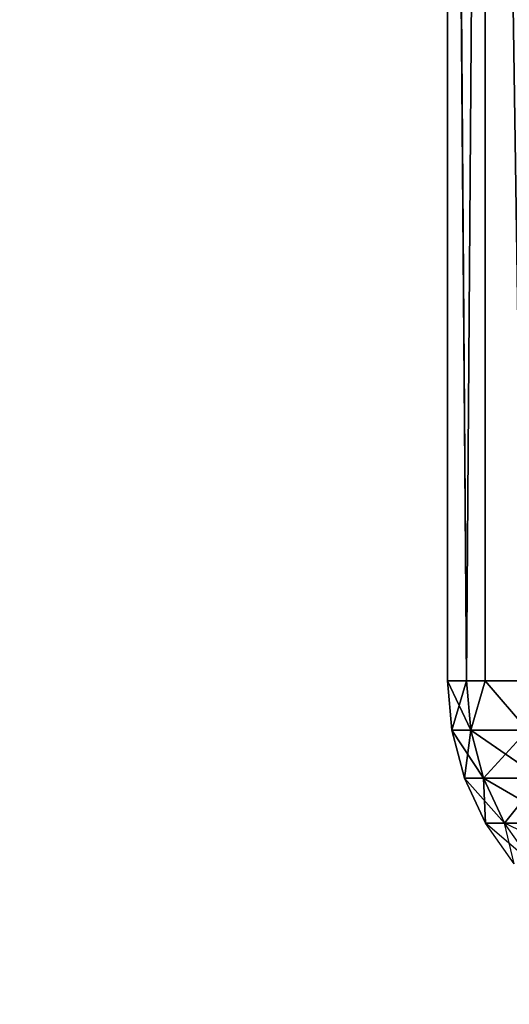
# Model space of a CAD drawing. Extents: x 0 to 6, y 0.1 to 15.2.
# Tile 384 of 503: x 4.5 to 4.5343, y 14.7728 to 14.8419. Entities that reach past the tile are written whole.
import ezdxf

# ---------------------------------------------------------------- set-up
doc = ezdxf.new("R2010")
doc.units = 0
doc.header["$LTSCALE"] = 2.54
doc.layers.get('0').update_dxf_attribs({"color": 13, "linetype": 'CONTINUOUS'})

# ---------------------------------------------------------------- blocks, each defined once
blk = doc.blocks.new('UCHWYT_NA__CI_GACZK__GIUMI')
at = {"color": 0}
for p, q in [((4.53, 14.9755, 0.816), (4.531334, 14.7955, 0.852498)), ((4.531334, 14.7955, 0.779502), (4.53, 14.9755, 0.816)), ((4.531334, 14.7955, 0.779502), (4.53, 14.9755, 0.816)), ((4.53, 14.7955, 0.816), (4.53, 14.9755, 0.816)), ((4.53, 14.7955, 0.816), (4.53, 14.9755, 0.816)), ((4.53, 14.9755, 0.816), (4.531334, 14.7955, 0.852498)), ((4.531334, 14.7955, 0.852498), (4.53265, 14.9755, 0.86741)), ((4.531334, 14.7955, 0.852498), (4.53265, 14.9755, 0.86741)), ((4.531334, 14.7955, 0.779502), (4.53265, 14.9755, 0.76459)), ((4.531334, 14.7955, 0.779502), (4.53265, 14.9755, 0.76459)), ((4.53265, 14.9755, 0.86741), (4.53265, 14.7955, 0.86741)), ((4.53265, 14.9755, 0.86741), (4.53265, 14.7955, 0.86741)), ((4.53265, 14.7955, 0.76459), (4.53265, 14.9755, 0.76459)), ((4.53265, 14.7955, 0.76459), (4.53265, 14.9755, 0.76459)), ((4.531334, 14.7955, 0.779502), (4.53, 14.7955, 0.816)), ((4.53, 14.7955, 0.816), (4.531334, 14.7955, 0.852498)), ((4.53, 14.7955, 0.816), (4.531334, 14.7955, 0.852498)), ((4.53, 14.7955, 0.816), (4.531637, 14.792027, 0.852475)), ((4.53, 14.7955, 0.816), (4.531637, 14.792027, 0.852475)), ((4.53, 14.7955, 0.816), (4.530304, 14.792027, 0.816)), ((4.53, 14.7955, 0.816), (4.530304, 14.792027, 0.816)), ((4.531334, 14.7955, 0.779502), (4.53, 14.7955, 0.816)), ((4.531334, 14.7955, 0.779502), (4.530304, 14.792027, 0.816)), ((4.531334, 14.7955, 0.779502), (4.530304, 14.792027, 0.816)), ((4.531334, 14.7955, 0.852498), (4.53265, 14.7955, 0.86741)), ((4.53265, 14.7955, 0.76459), (4.531334, 14.7955, 0.779502)), ((4.531334, 14.7955, 0.852498), (4.531637, 14.792027, 0.852475)), ((4.531334, 14.7955, 0.779502), (4.531637, 14.792027, 0.779525)), ((4.53265, 14.7955, 0.86741), (4.531637, 14.792027, 0.852475)), ((4.53265, 14.7955, 0.76459), (4.531637, 14.792027, 0.779525)), ((4.53265, 14.7955, 0.86741), (4.535328, 14.7955, 0.888801)), ((4.535328, 14.7955, 0.743199), (4.53265, 14.7955, 0.76459)), ((4.535629, 14.792027, 0.888756), (4.53265, 14.7955, 0.86741)), ((4.53265, 14.7955, 0.76459), (4.535629, 14.792027, 0.743244)), ((4.530304, 14.792027, 0.816), (4.531637, 14.792027, 0.852475)), ((4.531637, 14.792027, 0.779525), (4.530304, 14.792027, 0.816)), ((4.531206, 14.78866, 0.816), (4.530304, 14.792027, 0.816)), ((4.531637, 14.792027, 0.779525), (4.530304, 14.792027, 0.816)), ((4.531206, 14.78866, 0.816), (4.530304, 14.792027, 0.816)), ((4.532537, 14.78866, 0.85241), (4.530304, 14.792027, 0.816)), ((4.532537, 14.78866, 0.85241), (4.530304, 14.792027, 0.816)), ((4.530304, 14.792027, 0.816), (4.531637, 14.792027, 0.852475)), ((4.531206, 14.78866, 0.816), (4.531637, 14.792027, 0.779525)), ((4.531206, 14.78866, 0.816), (4.531637, 14.792027, 0.779525)), ((4.531637, 14.792027, 0.852475), (4.535629, 14.792027, 0.888756)), ((4.535629, 14.792027, 0.743244), (4.531637, 14.792027, 0.779525)), ((4.532537, 14.78866, 0.77959), (4.531637, 14.792027, 0.779525)), ((4.535629, 14.792027, 0.743244), (4.531637, 14.792027, 0.779525)), ((4.532537, 14.78866, 0.77959), (4.531637, 14.792027, 0.779525)), ((4.532537, 14.78866, 0.85241), (4.531637, 14.792027, 0.852475)), ((4.532537, 14.78866, 0.85241), (4.531637, 14.792027, 0.852475)), ((4.536522, 14.78866, 0.888625), (4.531637, 14.792027, 0.852475)), ((4.536522, 14.78866, 0.888625), (4.531637, 14.792027, 0.852475)), ((4.531637, 14.792027, 0.852475), (4.535629, 14.792027, 0.888756)), ((4.532537, 14.78866, 0.77959), (4.535629, 14.792027, 0.743244)), ((4.532537, 14.78866, 0.77959), (4.535629, 14.792027, 0.743244)), ((4.532537, 14.78866, 0.77959), (4.531206, 14.78866, 0.816)), ((4.531206, 14.78866, 0.816), (4.532537, 14.78866, 0.85241)), ((4.532679, 14.7855, 0.816), (4.531206, 14.78866, 0.816)), ((4.532537, 14.78866, 0.77959), (4.531206, 14.78866, 0.816)), ((4.532679, 14.7855, 0.816), (4.531206, 14.78866, 0.816)), ((4.534006, 14.7855, 0.852302), (4.531206, 14.78866, 0.816)), ((4.534006, 14.7855, 0.852302), (4.531206, 14.78866, 0.816)), ((4.531206, 14.78866, 0.816), (4.532537, 14.78866, 0.85241)), ((4.536522, 14.78866, 0.743375), (4.532537, 14.78866, 0.77959)), ((4.532537, 14.78866, 0.85241), (4.536522, 14.78866, 0.888625)), ((4.534006, 14.7855, 0.779698), (4.532537, 14.78866, 0.77959)), ((4.536522, 14.78866, 0.743375), (4.532537, 14.78866, 0.77959)), ((4.534006, 14.7855, 0.779698), (4.532537, 14.78866, 0.77959)), ((4.532679, 14.7855, 0.816), (4.532537, 14.78866, 0.77959)), ((4.532679, 14.7855, 0.816), (4.532537, 14.78866, 0.77959)), ((4.534006, 14.7855, 0.852302), (4.532537, 14.78866, 0.85241)), ((4.534006, 14.7855, 0.852302), (4.532537, 14.78866, 0.85241)), ((4.537979, 14.7855, 0.88841), (4.532537, 14.78866, 0.85241)), ((4.537979, 14.7855, 0.88841), (4.532537, 14.78866, 0.85241)), ((4.532537, 14.78866, 0.85241), (4.536522, 14.78866, 0.888625)), ((4.534006, 14.7855, 0.779698), (4.536522, 14.78866, 0.743375)), ((4.534006, 14.7855, 0.779698), (4.536522, 14.78866, 0.743375)), ((4.534679, 14.782645, 0.816), (4.532679, 14.7855, 0.816)), ((4.536, 14.782645, 0.852156), (4.532679, 14.7855, 0.816)), ((4.534006, 14.7855, 0.779698), (4.532679, 14.7855, 0.816)), ((4.532679, 14.7855, 0.816), (4.534006, 14.7855, 0.852302)), ((4.536, 14.782645, 0.779844), (4.534006, 14.7855, 0.779698)), ((4.534679, 14.782645, 0.816), (4.534006, 14.7855, 0.779698)), ((4.536, 14.782645, 0.852156), (4.534006, 14.7855, 0.852302)), ((4.539957, 14.782645, 0.888119), (4.534006, 14.7855, 0.852302)), ((4.537979, 14.7855, 0.74359), (4.534006, 14.7855, 0.779698)), ((4.534006, 14.7855, 0.852302), (4.537979, 14.7855, 0.88841))]:
    blk.add_line(p, q, dxfattribs=at)
mesh = blk.add_polyface(dxfattribs=at)
corners = [(4.53, 14.9755, 0.816), (4.531334, 14.7955, 0.852498), (4.53265, 14.9755, 0.86741)]
mesh.append_faces([[corners[k] for k in face] for face in [(0, 1, 2)]], dxfattribs={"color": 0})
mesh = blk.add_polyface(dxfattribs=at)
corners = [(4.53265, 14.9755, 0.76459), (4.531334, 14.7955, 0.779502), (4.53, 14.9755, 0.816)]
mesh.append_faces([[corners[k] for k in face] for face in [(0, 1, 2)]], dxfattribs={"color": 0})
mesh = blk.add_polyface(dxfattribs=at)
corners = [(4.53, 14.9755, 0.816), (4.531334, 14.7955, 0.779502), (4.53, 14.7955, 0.816)]
mesh.append_faces([[corners[k] for k in face] for face in [(0, 1, 2)]], dxfattribs={"color": 0})
mesh = blk.add_polyface(dxfattribs=at)
corners = [(4.53, 14.9755, 0.816), (4.53, 14.7955, 0.816), (4.531334, 14.7955, 0.852498)]
mesh.append_faces([[corners[k] for k in face] for face in [(0, 1, 2)]], dxfattribs={"color": 0})
mesh = blk.add_polyface(dxfattribs=at)
corners = [(4.53265, 14.9755, 0.86741), (4.531334, 14.7955, 0.852498), (4.53265, 14.7955, 0.86741)]
mesh.append_faces([[corners[k] for k in face] for face in [(0, 1, 2)]], dxfattribs={"color": 0})
mesh = blk.add_polyface(dxfattribs=at)
corners = [(4.53265, 14.9755, 0.76459), (4.53265, 14.7955, 0.76459), (4.531334, 14.7955, 0.779502)]
mesh.append_faces([[corners[k] for k in face] for face in [(0, 1, 2)]], dxfattribs={"color": 0})
mesh = blk.add_polyface(dxfattribs=at)
corners = [(4.53265, 14.9755, 0.86741), (4.535328, 14.7955, 0.888801), (4.540572, 14.9755, 0.918276)]
mesh.append_faces([[corners[k] for k in face] for face in [(0, 1, 2)]], dxfattribs={"color": 0})
mesh = blk.add_polyface(dxfattribs=at)
corners = [(4.53265, 14.9755, 0.86741), (4.53265, 14.7955, 0.86741), (4.535328, 14.7955, 0.888801)]
mesh.append_faces([[corners[k] for k in face] for face in [(0, 1, 2)]], dxfattribs={"color": 0})
mesh = blk.add_polyface(dxfattribs=at)
corners = [(4.540572, 14.9755, 0.713724), (4.535328, 14.7955, 0.743199), (4.53265, 14.9755, 0.76459)]
mesh.append_faces([[corners[k] for k in face] for face in [(0, 1, 2)]], dxfattribs={"color": 0})
mesh = blk.add_polyface(dxfattribs=at)
corners = [(4.53265, 14.9755, 0.76459), (4.535328, 14.7955, 0.743199), (4.53265, 14.7955, 0.76459)]
mesh.append_faces([[corners[k] for k in face] for face in [(0, 1, 2)]], dxfattribs={"color": 0})
mesh = blk.add_polyface(dxfattribs=at)
corners = [(4.913713, 1.394996, 1.516), (4.86, 1.369949, 1.516), (0.03, 14.8755, 1.516)]
mesh.append_faces([[corners[k] for k in face] for face in [(0, 1, 2)]], dxfattribs={"color": 0})
mesh = blk.add_polyface(dxfattribs=at)
corners = [(6.03, 14.8755, 1.516), (5.03, 1.4155, 1.516), (0.03, 14.8755, 1.516)]
mesh.append_faces([[corners[k] for k in face] for face in [(0, 1, 2)]], dxfattribs={"color": 0})
mesh = blk.add_polyface(dxfattribs=at)
corners = [(5.03, 1.4155, 1.516), (4.970959, 1.410335, 1.516), (0.03, 14.8755, 1.516)]
mesh.append_faces([[corners[k] for k in face] for face in [(0, 1, 2)]], dxfattribs={"color": 0})
mesh = blk.add_polyface(dxfattribs=at)
corners = [(4.970959, 1.410335, 1.516), (4.913713, 1.394996, 1.516), (0.03, 14.8755, 1.516)]
mesh.append_faces([[corners[k] for k in face] for face in [(0, 1, 2)]], dxfattribs={"color": 0})
mesh = blk.add_polyface(dxfattribs=at)
corners = [(4.86, 1.369949, 1.516), (1.290455, 1.294048, 1.516), (0.03, 14.8755, 1.516)]
mesh.append_faces([[corners[k] for k in face] for face in [(0, 1, 2)]], dxfattribs={"color": 0})
mesh = blk.add_polyface(dxfattribs=at)
corners = [(4.86, 1.369949, 1.616), (0.03, 14.8755, 1.616), (4.811452, 1.335955, 1.616)]
mesh.append_faces([[corners[k] for k in face] for face in [(0, 1, 2)]], dxfattribs={"color": 0})
mesh = blk.add_polyface(dxfattribs=at)
corners = [(4.913713, 1.394996, 1.616), (0.03, 14.8755, 1.616), (4.86, 1.369949, 1.616)]
mesh.append_faces([[corners[k] for k in face] for face in [(0, 1, 2)]], dxfattribs={"color": 0})
mesh = blk.add_polyface(dxfattribs=at)
corners = [(4.970959, 1.410335, 1.616), (0.03, 14.8755, 1.616), (4.913713, 1.394996, 1.616)]
mesh.append_faces([[corners[k] for k in face] for face in [(0, 1, 2)]], dxfattribs={"color": 0})
mesh = blk.add_polyface(dxfattribs=at)
corners = [(6.03, 14.8755, 1.616), (0.03, 14.8755, 1.616), (4.970959, 1.410335, 1.616)]
mesh.append_faces([[corners[k] for k in face] for face in [(0, 1, 2)]], dxfattribs={"color": 0})
mesh = blk.add_polyface(dxfattribs=at)
corners = [(4.735551, 1.2455, 1.616), (0.03, 14.8755, 1.616), (1.03, 1.4155, 1.616)]
mesh.append_faces([[corners[k] for k in face] for face in [(0, 1, 2)]], dxfattribs={"color": 0})
mesh = blk.add_polyface(dxfattribs=at)
corners = [(4.769545, 1.294048, 1.616), (0.03, 14.8755, 1.616), (4.735551, 1.2455, 1.616)]
mesh.append_faces([[corners[k] for k in face] for face in [(0, 1, 2)]], dxfattribs={"color": 0})
mesh = blk.add_polyface(dxfattribs=at)
corners = [(4.811452, 1.335955, 1.616), (0.03, 14.8755, 1.616), (4.769545, 1.294048, 1.616)]
mesh.append_faces([[corners[k] for k in face] for face in [(0, 1, 2)]], dxfattribs={"color": 0})
mesh = blk.add_polyface(dxfattribs=at)
corners = [(6.03, 14.8755, 0.016), (0.23, 13.4755, 0.016), (0.03, 14.8755, 0.016)]
mesh.append_faces([[corners[k] for k in face] for face in [(0, 1, 2)]], dxfattribs={"color": 0})
mesh = blk.add_polyface(dxfattribs=at)
corners = [(6.03, 14.8755, 0.116), (0.03, 14.8755, 0.116), (6.03, 13.6755, 0.116)]
mesh.append_faces([[corners[k] for k in face] for face in [(0, 1, 2)]], dxfattribs={"color": 0})
mesh = blk.add_polyface(dxfattribs=at)
corners = [(6.03, 13.6755, 0.116), (0.03, 14.8755, 0.116), (0.03, 13.6755, 0.116)]
mesh.append_faces([[corners[k] for k in face] for face in [(0, 1, 2)]], dxfattribs={"color": 0})
mesh = blk.add_polyface(dxfattribs=at)
corners = [(6.03, 13.6755, 0.016), (0.23, 13.4755, 0.016), (6.03, 14.8755, 0.016)]
mesh.append_faces([[corners[k] for k in face] for face in [(0, 1, 2)]], dxfattribs={"color": 0})
mesh = blk.add_polyface(dxfattribs=at)
corners = [(4.53, 14.7955, 0.816), (4.531637, 14.792027, 0.852475), (4.531334, 14.7955, 0.852498)]
mesh.append_faces([[corners[k] for k in face] for face in [(0, 1, 2)]], dxfattribs={"color": 0})
mesh = blk.add_polyface(dxfattribs=at)
corners = [(4.53, 14.7955, 0.816), (4.530304, 14.792027, 0.816), (4.531637, 14.792027, 0.852475)]
mesh.append_faces([[corners[k] for k in face] for face in [(0, 1, 2)]], dxfattribs={"color": 0})
mesh = blk.add_polyface(dxfattribs=at)
corners = [(4.531334, 14.7955, 0.779502), (4.530304, 14.792027, 0.816), (4.53, 14.7955, 0.816)]
mesh.append_faces([[corners[k] for k in face] for face in [(0, 1, 2)]], dxfattribs={"color": 0})
mesh = blk.add_polyface(dxfattribs=at)
corners = [(4.531334, 14.7955, 0.779502), (4.531637, 14.792027, 0.779525), (4.530304, 14.792027, 0.816)]
mesh.append_faces([[corners[k] for k in face] for face in [(0, 1, 2)]], dxfattribs={"color": 0})
mesh = blk.add_polyface(dxfattribs=at)
corners = [(4.53265, 14.7955, 0.86741), (4.531637, 14.792027, 0.852475), (4.535629, 14.792027, 0.888756)]
mesh.append_faces([[corners[k] for k in face] for face in [(0, 1, 2)]], dxfattribs={"color": 0})
mesh = blk.add_polyface(dxfattribs=at)
corners = [(4.53265, 14.7955, 0.76459), (4.535629, 14.792027, 0.743244), (4.531637, 14.792027, 0.779525)]
mesh.append_faces([[corners[k] for k in face] for face in [(0, 1, 2)]], dxfattribs={"color": 0})
mesh = blk.add_polyface(dxfattribs=at)
corners = [(4.531637, 14.792027, 0.779525), (4.531206, 14.78866, 0.816), (4.530304, 14.792027, 0.816)]
mesh.append_faces([[corners[k] for k in face] for face in [(0, 1, 2)]], dxfattribs={"color": 0})
mesh = blk.add_polyface(dxfattribs=at)
corners = [(4.530304, 14.792027, 0.816), (4.531206, 14.78866, 0.816), (4.532537, 14.78866, 0.85241)]
mesh.append_faces([[corners[k] for k in face] for face in [(0, 1, 2)]], dxfattribs={"color": 0})
mesh = blk.add_polyface(dxfattribs=at)
corners = [(4.530304, 14.792027, 0.816), (4.532537, 14.78866, 0.85241), (4.531637, 14.792027, 0.852475)]
mesh.append_faces([[corners[k] for k in face] for face in [(0, 1, 2)]], dxfattribs={"color": 0})
mesh = blk.add_polyface(dxfattribs=at)
corners = [(4.531637, 14.792027, 0.779525), (4.532537, 14.78866, 0.77959), (4.531206, 14.78866, 0.816)]
mesh.append_faces([[corners[k] for k in face] for face in [(0, 1, 2)]], dxfattribs={"color": 0})
mesh = blk.add_polyface(dxfattribs=at)
corners = [(4.535629, 14.792027, 0.743244), (4.532537, 14.78866, 0.77959), (4.531637, 14.792027, 0.779525)]
mesh.append_faces([[corners[k] for k in face] for face in [(0, 1, 2)]], dxfattribs={"color": 0})
mesh = blk.add_polyface(dxfattribs=at)
corners = [(4.531637, 14.792027, 0.852475), (4.532537, 14.78866, 0.85241), (4.536522, 14.78866, 0.888625)]
mesh.append_faces([[corners[k] for k in face] for face in [(0, 1, 2)]], dxfattribs={"color": 0})
mesh = blk.add_polyface(dxfattribs=at)
corners = [(4.531637, 14.792027, 0.852475), (4.536522, 14.78866, 0.888625), (4.535629, 14.792027, 0.888756)]
mesh.append_faces([[corners[k] for k in face] for face in [(0, 1, 2)]], dxfattribs={"color": 0})
mesh = blk.add_polyface(dxfattribs=at)
corners = [(4.535629, 14.792027, 0.743244), (4.536522, 14.78866, 0.743375), (4.532537, 14.78866, 0.77959)]
mesh.append_faces([[corners[k] for k in face] for face in [(0, 1, 2)]], dxfattribs={"color": 0})
mesh = blk.add_polyface(dxfattribs=at)
corners = [(4.532537, 14.78866, 0.77959), (4.532679, 14.7855, 0.816), (4.531206, 14.78866, 0.816)]
mesh.append_faces([[corners[k] for k in face] for face in [(0, 1, 2)]], dxfattribs={"color": 0})
mesh = blk.add_polyface(dxfattribs=at)
corners = [(4.531206, 14.78866, 0.816), (4.532679, 14.7855, 0.816), (4.534006, 14.7855, 0.852302)]
mesh.append_faces([[corners[k] for k in face] for face in [(0, 1, 2)]], dxfattribs={"color": 0})
mesh = blk.add_polyface(dxfattribs=at)
corners = [(4.531206, 14.78866, 0.816), (4.534006, 14.7855, 0.852302), (4.532537, 14.78866, 0.85241)]
mesh.append_faces([[corners[k] for k in face] for face in [(0, 1, 2)]], dxfattribs={"color": 0})
mesh = blk.add_polyface(dxfattribs=at)
corners = [(4.536522, 14.78866, 0.743375), (4.534006, 14.7855, 0.779698), (4.532537, 14.78866, 0.77959)]
mesh.append_faces([[corners[k] for k in face] for face in [(0, 1, 2)]], dxfattribs={"color": 0})
mesh = blk.add_polyface(dxfattribs=at)
corners = [(4.532537, 14.78866, 0.77959), (4.534006, 14.7855, 0.779698), (4.532679, 14.7855, 0.816)]
mesh.append_faces([[corners[k] for k in face] for face in [(0, 1, 2)]], dxfattribs={"color": 0})
mesh = blk.add_polyface(dxfattribs=at)
corners = [(4.532537, 14.78866, 0.85241), (4.534006, 14.7855, 0.852302), (4.537979, 14.7855, 0.88841)]
mesh.append_faces([[corners[k] for k in face] for face in [(0, 1, 2)]], dxfattribs={"color": 0})
mesh = blk.add_polyface(dxfattribs=at)
corners = [(4.532537, 14.78866, 0.85241), (4.537979, 14.7855, 0.88841), (4.536522, 14.78866, 0.888625)]
mesh.append_faces([[corners[k] for k in face] for face in [(0, 1, 2)]], dxfattribs={"color": 0})
mesh = blk.add_polyface(dxfattribs=at)
corners = [(4.536522, 14.78866, 0.743375), (4.537979, 14.7855, 0.74359), (4.534006, 14.7855, 0.779698)]
mesh.append_faces([[corners[k] for k in face] for face in [(0, 1, 2)]], dxfattribs={"color": 0})

msp = doc.modelspace()

# ---------------------------------------------------------------- block references
at = {"color": 0}
msp.add_blockref('UCHWYT_NA__CI_GACZK__GIUMI', (0, 0), dxfattribs=at)

doc.saveas('drawing.dxf')
